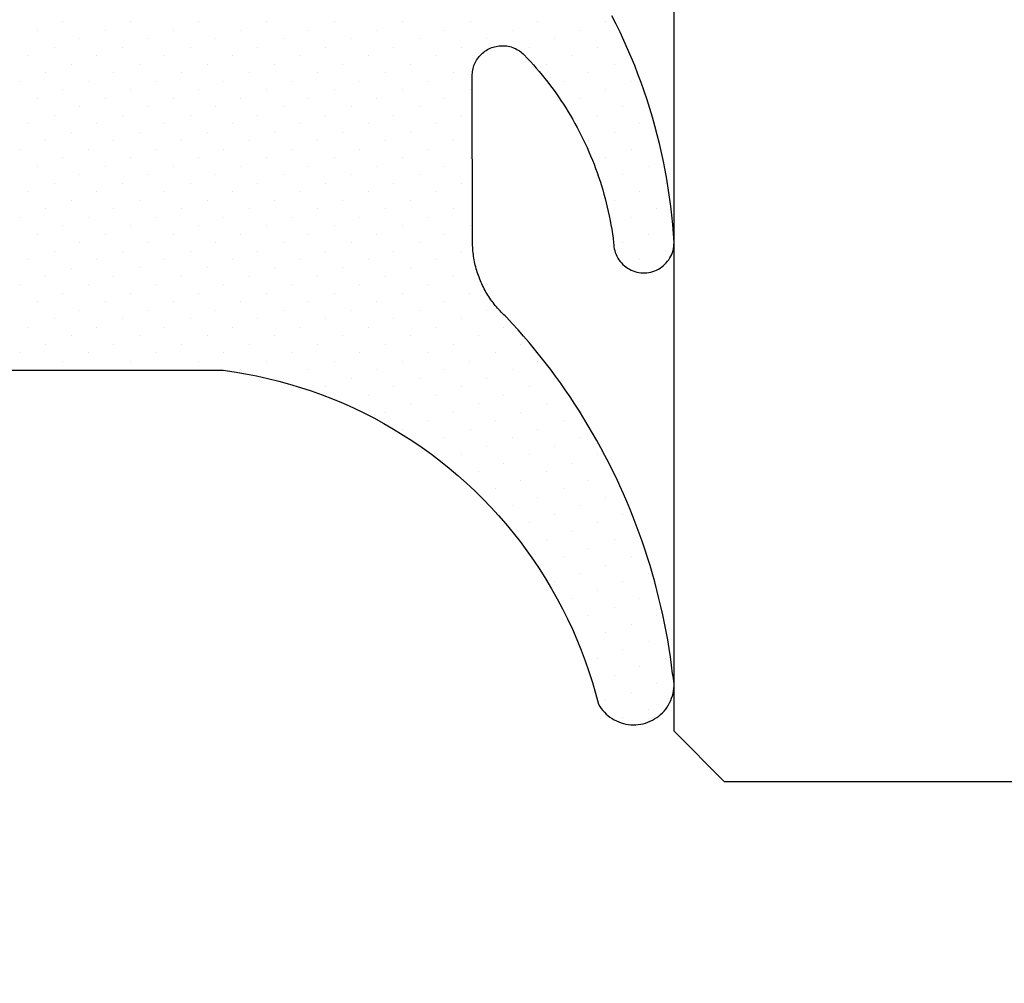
# Model space of a CAD drawing. Header units: millimetres. Extents: x -637441 to -130928, y -380379 to -53767.
# Tile 343 of 390: x -337411 to -337402, y -152118 to -152108. Entities that reach past the tile are written whole.
import ezdxf

# ---------------------------------------------------------------- set-up
doc = ezdxf.new("R2010")
doc.units = ezdxf.units.MM
doc.header["$LTSCALE"] = 10
doc.layers.add('CKTEXTY_MALE', color=7, linetype='Continuous', lineweight=25)
doc.layers.add('CrossSectionsGlass', color=4, linetype='Continuous')
doc.layers.add('CrossSectionsGums', color=1, linetype='Continuous')

# ---------------------------------------------------------------- blocks, each defined once
blk = doc.blocks.new('Hatch7761', base_point=(1872.6526, 1395.1029))
at = {"layer": 'CrossSectionsGums', "color": 252, "true_color": 0x848484}
for p, q in [((1261.7141, 1407.0142), (1261.7141, 1407.0142)), ((1262.3876, 1407.014), (1262.3876, 1407.014)), ((1266.4286, 1407.014), (1266.4286, 1407.014)), ((1261.2931, 1406.9299), (1261.2931, 1406.9299)), ((1261.9667, 1406.9299), (1261.9667, 1406.9299)), ((1266.0078, 1406.9299), (1266.0078, 1406.9299)), ((1266.6813, 1406.9299), (1266.6813, 1406.9299)), ((1261.5457, 1406.8457), (1261.5457, 1406.8457)), ((1262.2192, 1406.8457), (1262.2192, 1406.8457)), ((1265.5868, 1406.8457), (1265.5868, 1406.8457)), ((1266.2603, 1406.8457), (1266.2603, 1406.8457)), ((1266.9338, 1406.8457), (1266.9338, 1406.8457)), ((1260.7039, 1406.6774), (1260.7039, 1406.6774)), ((1261.1246, 1406.7615), (1261.1246, 1406.7615)), ((1261.3773, 1406.6774), (1261.3773, 1406.6774)), ((1261.7983, 1406.7616), (1261.7983, 1406.7616)), ((1262.0508, 1406.6772), (1262.0508, 1406.6772)), ((1262.4718, 1406.7616), (1262.4718, 1406.7616)), ((1265.4183, 1406.6772), (1265.4183, 1406.6772)), ((1265.8394, 1406.7615), (1265.8394, 1406.7615)), ((1266.0919, 1406.6774), (1266.0919, 1406.6774)), ((1266.5128, 1406.7615), (1266.5128, 1406.7615)), ((1266.7655, 1406.6774), (1266.7655, 1406.6774)), ((1260.2828, 1406.5931), (1260.2828, 1406.5931)), ((1260.9563, 1406.5931), (1260.9563, 1406.5931)), ((1261.6299, 1406.5931), (1261.6299, 1406.5931)), ((1262.3033, 1406.5931), (1262.3033, 1406.5931)), ((1264.9974, 1406.5931), (1264.9974, 1406.5931)), ((1265.671, 1406.5931), (1265.671, 1406.5931)), ((1266.3445, 1406.5931), (1266.3445, 1406.5931)), ((1267.0181, 1406.5931), (1267.0181, 1406.5931)), ((1260.5354, 1406.5089), (1260.5354, 1406.5089)), ((1261.2089, 1406.5089), (1261.2089, 1406.5089)), ((1261.8824, 1406.5089), (1261.8824, 1406.5089)), ((1265.25, 1406.5089), (1265.25, 1406.5089)), ((1265.9235, 1406.5089), (1265.9235, 1406.5089)), ((1266.597, 1406.5089), (1266.597, 1406.5089)), ((1260.1145, 1406.4248), (1260.1145, 1406.4248)), ((1260.788, 1406.4248), (1260.788, 1406.4248)), ((1261.4615, 1406.4248), (1261.4615, 1406.4248)), ((1264.829, 1406.4247), (1264.829, 1406.4247)), ((1265.5026, 1406.4247), (1265.5026, 1406.4247)), ((1266.1761, 1406.4248), (1266.1761, 1406.4248)), ((1266.8497, 1406.4248), (1266.8497, 1406.4248)), ((1260.3671, 1406.3406), (1260.3671, 1406.3406)), ((1261.0405, 1406.3406), (1261.0405, 1406.3406)), ((1264.4081, 1406.3406), (1264.4081, 1406.3406)), ((1265.0817, 1406.3406), (1265.0817, 1406.3406)), ((1265.7551, 1406.3406), (1265.7551, 1406.3406)), ((1266.4287, 1406.3406), (1266.4287, 1406.3406)), ((1260.6195, 1406.2563), (1260.6195, 1406.2563)), ((1261.2931, 1406.2563), (1261.2931, 1406.2563)), ((1264.6606, 1406.2563), (1264.6606, 1406.2563)), ((1265.3342, 1406.2563), (1265.3342, 1406.2563)), ((1266.0077, 1406.2563), (1266.0077, 1406.2563)), ((1260.1987, 1406.1722), (1260.1987, 1406.1722)), ((1260.4512, 1406.088), (1260.4512, 1406.088)), ((1260.8722, 1406.1722), (1260.8722, 1406.1722)), ((1264.2397, 1406.1722), (1264.2397, 1406.1722)), ((1264.4923, 1406.088), (1264.4923, 1406.088)), ((1264.9132, 1406.1721), (1264.9132, 1406.1721)), ((1265.1659, 1406.088), (1265.1659, 1406.088)), ((1265.5867, 1406.1721), (1265.5867, 1406.1721)), ((1265.8394, 1406.088), (1265.8394, 1406.088)), ((1266.2604, 1406.1722), (1266.2604, 1406.1722)), ((1260.7037, 1406.0038), (1260.7037, 1406.0038)), ((1264.0713, 1406.0038), (1264.0713, 1406.0038)), ((1264.7449, 1406.0038), (1264.7449, 1406.0038)), ((1265.4183, 1406.0038), (1265.4183, 1406.0038)), ((1260.2828, 1405.9197), (1260.2828, 1405.9197)), ((1263.6504, 1405.9196), (1263.6504, 1405.9196)), ((1264.3239, 1405.9196), (1264.3239, 1405.9196)), ((1264.9974, 1405.9196), (1264.9974, 1405.9196)), ((1265.6709, 1405.9196), (1265.6709, 1405.9196)), ((1260.5354, 1405.8354), (1260.5354, 1405.8354)), ((1263.903, 1405.8354), (1263.903, 1405.8354)), ((1264.5765, 1405.8354), (1264.5765, 1405.8354)), ((1265.25, 1405.8354), (1265.25, 1405.8354)), ((1260.1144, 1405.7512), (1260.1144, 1405.7512)), ((1263.4821, 1405.7512), (1263.4821, 1405.7512)), ((1264.1555, 1405.7512), (1264.1555, 1405.7512)), ((1264.8291, 1405.7512), (1264.8291, 1405.7512)), ((1265.5026, 1405.7512), (1265.5026, 1405.7512)), ((1260.3671, 1405.6671), (1260.3671, 1405.6671)), ((1263.7346, 1405.6671), (1263.7346, 1405.6671)), ((1264.4081, 1405.667), (1264.4081, 1405.667)), ((1265.0815, 1405.667), (1265.0815, 1405.667)), ((1263.3136, 1405.5828), (1263.3136, 1405.5828)), ((1263.9872, 1405.5829), (1263.9872, 1405.5829)), ((1264.6608, 1405.5829), (1264.6608, 1405.5829)), ((1260.1986, 1405.4987), (1260.1986, 1405.4987)), ((1263.1453, 1405.4144), (1263.1453, 1405.4144)), ((1263.5662, 1405.4987), (1263.5662, 1405.4987)), ((1263.8187, 1405.4144), (1263.8187, 1405.4144)), ((1264.2397, 1405.4987), (1264.2397, 1405.4987)), ((1264.4923, 1405.4144), (1264.4923, 1405.4144)), ((1264.9132, 1405.4987), (1264.9132, 1405.4987)), ((1263.3978, 1405.3303), (1263.3978, 1405.3303)), ((1264.0714, 1405.3303), (1264.0714, 1405.3303)), ((1264.7449, 1405.3303), (1264.7449, 1405.3303)), ((1260.2828, 1405.2461), (1260.2828, 1405.2461)), ((1262.9769, 1405.2461), (1262.9769, 1405.2461)), ((1263.6504, 1405.2461), (1263.6504, 1405.2461)), ((1264.324, 1405.2461), (1264.324, 1405.2461)), ((1263.2295, 1405.162), (1263.2295, 1405.162)), ((1263.903, 1405.1619), (1263.903, 1405.1619)), ((1264.5764, 1405.1619), (1264.5764, 1405.1619)), ((1260.1145, 1405.0778), (1260.1145, 1405.0778)), ((1260.788, 1405.0778), (1260.788, 1405.0778)), ((1261.4615, 1405.0778), (1261.4615, 1405.0778)), ((1262.135, 1405.0778), (1262.135, 1405.0778)), ((1262.8085, 1405.0776), (1262.8085, 1405.0776)), ((1263.4819, 1405.0776), (1263.4819, 1405.0776)), ((1264.1556, 1405.0778), (1264.1556, 1405.0778)), ((1260.3671, 1404.9935), (1260.3671, 1404.9935)), ((1261.0405, 1404.9935), (1261.0405, 1404.9935)), ((1261.714, 1404.9935), (1261.714, 1404.9935)), ((1262.3876, 1404.9935), (1262.3876, 1404.9935)), ((1263.061, 1404.9935), (1263.061, 1404.9935)), ((1263.7346, 1404.9935), (1263.7346, 1404.9935)), ((1264.4081, 1404.9935), (1264.4081, 1404.9935)), ((1260.1986, 1404.8251), (1260.1986, 1404.8251)), ((1260.6196, 1404.9094), (1260.6196, 1404.9094)), ((1260.8722, 1404.8252), (1260.8722, 1404.8252)), ((1261.2931, 1404.9093), (1261.2931, 1404.9093)), ((1261.5457, 1404.8252), (1261.5457, 1404.8252)), ((1261.9667, 1404.9094), (1261.9667, 1404.9094)), ((1262.2191, 1404.8251), (1262.2191, 1404.8251)), ((1262.6401, 1404.9093), (1262.6401, 1404.9093)), ((1262.8927, 1404.8252), (1262.8927, 1404.8252)), ((1263.3136, 1404.9093), (1263.3136, 1404.9093)), ((1263.5662, 1404.8251), (1263.5662, 1404.8251)), ((1263.9872, 1404.9093), (1263.9872, 1404.9093)), ((1264.2397, 1404.8252), (1264.2397, 1404.8252)), ((1260.4512, 1404.741), (1260.4512, 1404.741)), ((1261.1248, 1404.741), (1261.1248, 1404.741)), ((1261.7982, 1404.741), (1261.7982, 1404.741)), ((1262.4718, 1404.741), (1262.4718, 1404.741)), ((1263.1453, 1404.741), (1263.1453, 1404.741)), ((1263.8188, 1404.741), (1263.8188, 1404.741)), ((1260.7039, 1404.6569), (1260.7039, 1404.6569)), ((1261.3773, 1404.6569), (1261.3773, 1404.6569)), ((1262.0508, 1404.6567), (1262.0508, 1404.6567)), ((1262.7242, 1404.6567), (1262.7242, 1404.6567)), ((1263.3978, 1404.6567), (1263.3978, 1404.6567)), ((1264.0713, 1404.6567), (1264.0713, 1404.6567)), ((1260.2828, 1404.5726), (1260.2828, 1404.5726)), ((1260.9563, 1404.5725), (1260.9563, 1404.5725)), ((1261.6299, 1404.5726), (1261.6299, 1404.5726)), ((1262.3033, 1404.5725), (1262.3033, 1404.5725)), ((1262.9768, 1404.5725), (1262.9768, 1404.5725)), ((1263.6504, 1404.5725), (1263.6504, 1404.5725)), ((1260.5354, 1404.4884), (1260.5354, 1404.4884)), ((1261.2089, 1404.4884), (1261.2089, 1404.4884)), ((1261.8823, 1404.4883), (1261.8823, 1404.4883)), ((1262.5559, 1404.4884), (1262.5559, 1404.4884)), ((1263.2295, 1404.4884), (1263.2295, 1404.4884)), ((1263.903, 1404.4884), (1263.903, 1404.4884)), ((1260.1145, 1404.4043), (1260.1145, 1404.4043)), ((1260.788, 1404.4042), (1260.788, 1404.4042)), ((1261.4615, 1404.4043), (1261.4615, 1404.4043)), ((1262.135, 1404.4042), (1262.135, 1404.4042)), ((1262.8085, 1404.4042), (1262.8085, 1404.4042)), ((1263.4821, 1404.4042), (1263.4821, 1404.4042)), ((1264.1555, 1404.4042), (1264.1555, 1404.4042)), ((1260.3671, 1404.3201), (1260.3671, 1404.3201)), ((1260.6196, 1404.2358), (1260.6196, 1404.2358)), ((1261.0405, 1404.3201), (1261.0405, 1404.3201)), ((1261.2931, 1404.2358), (1261.2931, 1404.2358)), ((1261.714, 1404.3199), (1261.714, 1404.3199)), ((1261.9666, 1404.2357), (1261.9666, 1404.2357)), ((1262.3876, 1404.3201), (1262.3876, 1404.3201)), ((1262.6401, 1404.2358), (1262.6401, 1404.2358)), ((1263.061, 1404.3199), (1263.061, 1404.3199)), ((1263.3137, 1404.2358), (1263.3137, 1404.2358)), ((1263.7345, 1404.3199), (1263.7345, 1404.3199)), ((1263.9872, 1404.2358), (1263.9872, 1404.2358)), ((1260.1987, 1404.1517), (1260.1987, 1404.1517)), ((1260.8722, 1404.1517), (1260.8722, 1404.1517)), ((1261.5457, 1404.1516), (1261.5457, 1404.1516)), ((1262.2191, 1404.1516), (1262.2191, 1404.1516)), ((1262.8927, 1404.1516), (1262.8927, 1404.1516)), ((1263.5662, 1404.1516), (1263.5662, 1404.1516)), ((1260.4512, 1404.0674), (1260.4512, 1404.0674)), ((1261.1248, 1404.0675), (1261.1248, 1404.0675)), ((1261.7982, 1404.0674), (1261.7982, 1404.0674)), ((1262.4717, 1404.0674), (1262.4717, 1404.0674)), ((1263.1453, 1404.0674), (1263.1453, 1404.0674)), ((1263.8187, 1404.0674), (1263.8187, 1404.0674)), ((1260.7037, 1403.9833), (1260.7037, 1403.9833)), ((1261.3772, 1403.9832), (1261.3772, 1403.9832)), ((1262.0508, 1403.9833), (1262.0508, 1403.9833)), ((1262.7244, 1403.9833), (1262.7244, 1403.9833)), ((1263.3978, 1403.9833), (1263.3978, 1403.9833)), ((1260.2828, 1403.899), (1260.2828, 1403.899)), ((1260.9564, 1403.8992), (1260.9564, 1403.8992)), ((1261.6299, 1403.899), (1261.6299, 1403.899)), ((1262.3033, 1403.899), (1262.3033, 1403.899)), ((1262.9769, 1403.899), (1262.9769, 1403.899)), ((1263.6504, 1403.899), (1263.6504, 1403.899)), ((1260.5354, 1403.8149), (1260.5354, 1403.8149)), ((1261.2089, 1403.8148), (1261.2089, 1403.8148)), ((1261.8824, 1403.8149), (1261.8824, 1403.8149)), ((1262.5559, 1403.8148), (1262.5559, 1403.8148)), ((1263.2294, 1403.8148), (1263.2294, 1403.8148)), ((1260.1145, 1403.7307), (1260.1145, 1403.7307)), ((1260.3671, 1403.6466), (1260.3671, 1403.6466)), ((1260.788, 1403.7307), (1260.788, 1403.7307)), ((1261.0405, 1403.6465), (1261.0405, 1403.6465)), ((1261.4614, 1403.7306), (1261.4614, 1403.7306)), ((1261.714, 1403.6465), (1261.714, 1403.6465)), ((1262.1349, 1403.7306), (1262.1349, 1403.7306)), ((1262.3876, 1403.6465), (1262.3876, 1403.6465)), ((1262.8086, 1403.7307), (1262.8086, 1403.7307)), ((1263.061, 1403.6465), (1263.061, 1403.6465)), ((1263.4821, 1403.7307), (1263.4821, 1403.7307)), ((1263.7346, 1403.6465), (1263.7346, 1403.6465)), ((1260.6196, 1403.5624), (1260.6196, 1403.5624)), ((1261.2931, 1403.5623), (1261.2931, 1403.5623)), ((1261.9666, 1403.5623), (1261.9666, 1403.5623)), ((1262.6401, 1403.5623), (1262.6401, 1403.5623)), ((1263.3136, 1403.5623), (1263.3136, 1403.5623)), ((1260.1986, 1403.4781), (1260.1986, 1403.4781)), ((1260.8721, 1403.478), (1260.8721, 1403.478)), ((1261.5457, 1403.4781), (1261.5457, 1403.4781)), ((1262.2191, 1403.478), (1262.2191, 1403.478)), ((1262.8927, 1403.4781), (1262.8927, 1403.4781)), ((1263.5663, 1403.4781), (1263.5663, 1403.4781)), ((1260.4513, 1403.394), (1260.4513, 1403.394)), ((1261.1248, 1403.3939), (1261.1248, 1403.3939)), ((1261.7982, 1403.3939), (1261.7982, 1403.3939)), ((1262.4718, 1403.3939), (1262.4718, 1403.3939)), ((1263.1453, 1403.3939), (1263.1453, 1403.3939)), ((1260.7037, 1403.3097), (1260.7037, 1403.3097)), ((1261.3772, 1403.3097), (1261.3772, 1403.3097)), ((1262.0508, 1403.3097), (1262.0508, 1403.3097)), ((1262.7242, 1403.3097), (1262.7242, 1403.3097)), ((1263.3978, 1403.3097), (1263.3978, 1403.3097)), ((1260.2828, 1403.2256), (1260.2828, 1403.2256)), ((1260.9563, 1403.2255), (1260.9563, 1403.2255)), ((1261.6298, 1403.2255), (1261.6298, 1403.2255)), ((1262.3033, 1403.2255), (1262.3033, 1403.2255)), ((1262.9769, 1403.2256), (1262.9769, 1403.2256)), ((1263.6505, 1403.2256), (1263.6505, 1403.2256)), ((1260.1145, 1403.0573), (1260.1145, 1403.0573)), ((1260.5354, 1403.1414), (1260.5354, 1403.1414)), ((1260.788, 1403.0571), (1260.788, 1403.0571)), ((1261.2089, 1403.1414), (1261.2089, 1403.1414)), ((1261.4614, 1403.0571), (1261.4614, 1403.0571)), ((1261.8824, 1403.1414), (1261.8824, 1403.1414)), ((1262.135, 1403.0571), (1262.135, 1403.0571)), ((1262.5559, 1403.1414), (1262.5559, 1403.1414)), ((1262.8085, 1403.0571), (1262.8085, 1403.0571)), ((1263.2295, 1403.1414), (1263.2295, 1403.1414)), ((1263.4821, 1403.0571), (1263.4821, 1403.0571)), ((1260.3669, 1402.9729), (1260.3669, 1402.9729)), ((1261.0405, 1402.973), (1261.0405, 1402.973)), ((1261.714, 1402.9729), (1261.714, 1402.9729)), ((1262.3875, 1402.9729), (1262.3875, 1402.9729)), ((1263.0612, 1402.973), (1263.0612, 1402.973)), ((1260.6196, 1402.8888), (1260.6196, 1402.8888)), ((1261.2931, 1402.8888), (1261.2931, 1402.8888)), ((1261.9667, 1402.8888), (1261.9667, 1402.8888)), ((1262.6401, 1402.8888), (1262.6401, 1402.8888)), ((1263.3137, 1402.8888), (1263.3137, 1402.8888)), ((1260.1986, 1402.8046), (1260.1986, 1402.8046)), ((1260.8721, 1402.8046), (1260.8721, 1402.8046)), ((1261.5457, 1402.8046), (1261.5457, 1402.8046)), ((1262.2191, 1402.8046), (1262.2191, 1402.8046)), ((1262.8927, 1402.8046), (1262.8927, 1402.8046)), ((1263.5662, 1402.8046), (1263.5662, 1402.8046)), ((1260.4512, 1402.7203), (1260.4512, 1402.7203)), ((1261.1246, 1402.7203), (1261.1246, 1402.7203)), ((1261.7982, 1402.7203), (1261.7982, 1402.7203)), ((1262.4717, 1402.7203), (1262.4717, 1402.7203)), ((1263.1454, 1402.7205), (1263.1454, 1402.7205)), ((1260.7037, 1402.6362), (1260.7037, 1402.6362)), ((1261.3773, 1402.6362), (1261.3773, 1402.6362)), ((1262.0508, 1402.6362), (1262.0508, 1402.6362)), ((1262.7244, 1402.6362), (1262.7244, 1402.6362)), ((1263.3978, 1402.6362), (1263.3978, 1402.6362)), ((1260.2828, 1402.552), (1260.2828, 1402.552)), ((1260.9563, 1402.552), (1260.9563, 1402.552)), ((1261.6299, 1402.552), (1261.6299, 1402.552)), ((1262.3033, 1402.552), (1262.3033, 1402.552)), ((1262.9769, 1402.552), (1262.9769, 1402.552)), ((1260.1144, 1402.3835), (1260.1144, 1402.3835)), ((1260.5354, 1402.4679), (1260.5354, 1402.4679)), ((1260.788, 1402.3837), (1260.788, 1402.3837)), ((1261.2089, 1402.4678), (1261.2089, 1402.4678)), ((1261.4615, 1402.3837), (1261.4615, 1402.3837)), ((1261.8823, 1402.4678), (1261.8823, 1402.4678)), ((1262.135, 1402.3837), (1262.135, 1402.3837)), ((1262.5559, 1402.4678), (1262.5559, 1402.4678)), ((1262.8086, 1402.3837), (1262.8086, 1402.3837)), ((1263.2295, 1402.4679), (1263.2295, 1402.4679)), ((1263.4821, 1402.3837), (1263.4821, 1402.3837)), ((1260.3669, 1402.2994), (1260.3669, 1402.2994)), ((1261.0405, 1402.2994), (1261.0405, 1402.2994)), ((1261.714, 1402.2994), (1261.714, 1402.2994)), ((1262.3876, 1402.2994), (1262.3876, 1402.2994)), ((1263.061, 1402.2994), (1263.061, 1402.2994)), ((1260.6195, 1402.2152), (1260.6195, 1402.2152)), ((1261.2931, 1402.2152), (1261.2931, 1402.2152)), ((1261.9666, 1402.2152), (1261.9666, 1402.2152)), ((1262.6401, 1402.2152), (1262.6401, 1402.2152)), ((1263.3137, 1402.2153), (1263.3137, 1402.2153)), ((1260.1986, 1402.1311), (1260.1986, 1402.1311)), ((1260.8722, 1402.1311), (1260.8722, 1402.1311)), ((1261.5457, 1402.1311), (1261.5457, 1402.1311)), ((1262.2192, 1402.1311), (1262.2192, 1402.1311)), ((1262.8927, 1402.1311), (1262.8927, 1402.1311)), ((1263.5663, 1402.1311), (1263.5663, 1402.1311)), ((1260.4512, 1402.0469), (1260.4512, 1402.0469)), ((1261.1248, 1402.0469), (1261.1248, 1402.0469)), ((1261.7982, 1402.0469), (1261.7982, 1402.0469)), ((1262.4718, 1402.0469), (1262.4718, 1402.0469)), ((1263.1453, 1402.0469), (1263.1453, 1402.0469)), ((1260.7037, 1401.9626), (1260.7037, 1401.9626)), ((1261.3772, 1401.9626), (1261.3772, 1401.9626)), ((1262.0508, 1401.9626), (1262.0508, 1401.9626)), ((1262.7242, 1401.9626), (1262.7242, 1401.9626)), ((1263.3979, 1401.9628), (1263.3979, 1401.9628)), ((1260.2827, 1401.8784), (1260.2827, 1401.8784)), ((1260.5354, 1401.7943), (1260.5354, 1401.7943)), ((1260.9564, 1401.8785), (1260.9564, 1401.8785)), ((1261.2089, 1401.7943), (1261.2089, 1401.7943)), ((1261.6299, 1401.8785), (1261.6299, 1401.8785)), ((1261.8824, 1401.7943), (1261.8824, 1401.7943)), ((1262.3035, 1401.8785), (1262.3035, 1401.8785)), ((1262.5559, 1401.7943), (1262.5559, 1401.7943)), ((1262.9769, 1401.8785), (1262.9769, 1401.8785)), ((1263.2295, 1401.7943), (1263.2295, 1401.7943)), ((1260.1144, 1401.7101), (1260.1144, 1401.7101)), ((1260.788, 1401.7101), (1260.788, 1401.7101)), ((1261.4614, 1401.7101), (1261.4614, 1401.7101)), ((1262.135, 1401.7101), (1262.135, 1401.7101)), ((1262.8085, 1401.7101), (1262.8085, 1401.7101)), ((1263.4821, 1401.7102), (1263.4821, 1401.7102)), ((1260.3669, 1401.6259), (1260.3669, 1401.6259)), ((1261.0405, 1401.626), (1261.0405, 1401.626)), ((1261.7141, 1401.626), (1261.7141, 1401.626)), ((1262.3876, 1401.626), (1262.3876, 1401.626)), ((1263.0612, 1401.626), (1263.0612, 1401.626)), ((1260.6196, 1401.5417), (1260.6196, 1401.5417)), ((1261.2931, 1401.5417), (1261.2931, 1401.5417)), ((1261.9667, 1401.5417), (1261.9667, 1401.5417)), ((1262.6401, 1401.5417), (1262.6401, 1401.5417)), ((1263.3136, 1401.5417), (1263.3136, 1401.5417)), ((1260.1986, 1401.4575), (1260.1986, 1401.4575)), ((1260.8721, 1401.4575), (1260.8721, 1401.4575)), ((1261.5457, 1401.4575), (1261.5457, 1401.4575)), ((1262.2191, 1401.4575), (1262.2191, 1401.4575)), ((1262.8927, 1401.4575), (1262.8927, 1401.4575)), ((1263.5663, 1401.4576), (1263.5663, 1401.4576)), ((1260.4512, 1401.3733), (1260.4512, 1401.3733)), ((1261.1248, 1401.3734), (1261.1248, 1401.3734)), ((1261.7983, 1401.3734), (1261.7983, 1401.3734)), ((1262.4718, 1401.3734), (1262.4718, 1401.3734)), ((1263.1453, 1401.3734), (1263.1453, 1401.3734)), ((1260.2828, 1401.205), (1260.2828, 1401.205)), ((1260.7037, 1401.2892), (1260.7037, 1401.2892)), ((1260.9563, 1401.205), (1260.9563, 1401.205)), ((1261.3773, 1401.2892), (1261.3773, 1401.2892)), ((1261.6299, 1401.205), (1261.6299, 1401.205)), ((1262.0508, 1401.2892), (1262.0508, 1401.2892)), ((1262.3033, 1401.205), (1262.3033, 1401.205)), ((1262.7244, 1401.2892), (1262.7244, 1401.2892)), ((1262.9768, 1401.205), (1262.9768, 1401.205)), ((1263.3978, 1401.2892), (1263.3978, 1401.2892)), ((1260.5353, 1401.1207), (1260.5353, 1401.1207)), ((1261.209, 1401.1208), (1261.209, 1401.1208)), ((1261.8824, 1401.1208), (1261.8824, 1401.1208)), ((1262.556, 1401.1208), (1262.556, 1401.1208)), ((1263.2295, 1401.1208), (1263.2295, 1401.1208)), ((1260.1145, 1401.0366), (1260.1145, 1401.0366)), ((1260.788, 1401.0366), (1260.788, 1401.0366)), ((1261.4615, 1401.0366), (1261.4615, 1401.0366)), ((1262.135, 1401.0366), (1262.135, 1401.0366)), ((1262.8085, 1401.0366), (1262.8085, 1401.0366)), ((1263.4821, 1401.0366), (1263.4821, 1401.0366)), ((1260.3669, 1400.9524), (1260.3669, 1400.9524)), ((1261.0405, 1400.9524), (1261.0405, 1400.9524)), ((1261.714, 1400.9524), (1261.714, 1400.9524)), ((1262.3876, 1400.9524), (1262.3876, 1400.9524)), ((1263.061, 1400.9524), (1263.061, 1400.9524)), ((1260.6195, 1400.8682), (1260.6195, 1400.8682)), ((1261.2932, 1400.8683), (1261.2932, 1400.8683)), ((1261.9667, 1400.8683), (1261.9667, 1400.8683)), ((1262.6401, 1400.8683), (1262.6401, 1400.8683)), ((1263.3137, 1400.8683), (1263.3137, 1400.8683)), ((1260.1986, 1400.7841), (1260.1986, 1400.7841)), ((1260.8722, 1400.7841), (1260.8722, 1400.7841)), ((1261.5457, 1400.7841), (1261.5457, 1400.7841)), ((1262.2192, 1400.7841), (1262.2192, 1400.7841)), ((1262.8927, 1400.7841), (1262.8927, 1400.7841)), ((1263.5663, 1400.7841), (1263.5663, 1400.7841)), ((1260.4512, 1400.6998), (1260.4512, 1400.6998)), ((1260.7037, 1400.6156), (1260.7037, 1400.6156)), ((1261.1248, 1400.6998), (1261.1248, 1400.6998)), ((1261.3773, 1400.6157), (1261.3773, 1400.6157)), ((1261.7982, 1400.6998), (1261.7982, 1400.6998)), ((1262.0509, 1400.6157), (1262.0509, 1400.6157)), ((1262.4717, 1400.6998), (1262.4717, 1400.6998)), ((1262.7244, 1400.6157), (1262.7244, 1400.6157)), ((1263.1453, 1400.6998), (1263.1453, 1400.6998)), ((1263.3978, 1400.6156), (1263.3978, 1400.6156))]:
    blk.add_line(p, q, dxfattribs=at)
blk = doc.blocks.new('120903', base_point=(1252.6524, 1400.1029))
at = {"layer": 'CrossSectionsGums', "color": 1, "flags": 128}
blk.add_lwpolyline([(1263.5704, 1400.4028), (1263.5704, 1402.6266), (1263.5863, 1402.7383), (1263.605, 1402.8494), (1263.6265, 1402.96), (1263.6508, 1403.0701), (1263.6779, 1403.1794), (1263.7078, 1403.2881), (1263.7404, 1403.396), (1263.7758, 1403.5029), (1263.8138, 1403.609), (1263.8546, 1403.7141), (1263.8981, 1403.8181), (1263.9441, 1403.9209), (1263.9928, 1404.0226), (1264.0441, 1404.1229), (1264.0979, 1404.2219), (1264.1542, 1404.3196), (1264.213, 1404.4158), (1264.2742, 1404.5104), (1264.3378, 1404.6034), (1264.4037, 1404.6948), (1264.4719, 1404.7845), (1264.5425, 1404.8724), (1264.6151, 1404.9585), (1264.6901, 1405.0427), (1264.7671, 1405.125), (1264.8462, 1405.2053), (1264.9272, 1405.2834), (1265.0104, 1405.3596), (1265.0953, 1405.4337), (1265.1821, 1405.5055), (1265.2709, 1405.5751), (1265.3612, 1405.6423), (1265.4532, 1405.7074), (1265.547, 1405.77), (1265.6422, 1405.8302), (1265.739, 1405.8879), (1265.8373, 1405.9432), (1265.9368, 1405.996), (1266.0377, 1406.0461), (1266.1399, 1406.0938), (1266.2432, 1406.1388), (1266.3477, 1406.1812), (1266.4531, 1406.2208), (1266.5596, 1406.2578), (1266.667, 1406.2921), (1266.7751, 1406.3236), (1266.8842, 1406.3523), (1266.8842, 1406.3523), (1266.9053, 1406.3651), (1266.9257, 1406.3792), (1266.9451, 1406.3944), (1266.9635, 1406.4109), (1266.981, 1406.4285), (1266.9972, 1406.447), (1267.0123, 1406.4667), (1267.0262, 1406.4871), (1267.0388, 1406.5084), (1267.05, 1406.5304), (1267.0599, 1406.5531), (1267.0685, 1406.5763), (1267.0754, 1406.6), (1267.0809, 1406.6241), (1267.085, 1406.6486), (1267.0875, 1406.6731), (1267.0885, 1406.6979), (1267.088, 1406.7225), (1267.0861, 1406.7472), (1267.0824, 1406.7717), (1267.0774, 1406.7959), (1267.0708, 1406.8197), (1267.0629, 1406.8431), (1267.0535, 1406.866), (1267.0426, 1406.8882), (1267.0304, 1406.9098), (1267.017, 1406.9305), (1267.0023, 1406.9503), (1266.9863, 1406.9692), (1266.9692, 1406.9872), (1266.9512, 1407.004), (1266.932, 1407.0197), (1266.912, 1407.0342), (1266.8911, 1407.0474), (1266.8694, 1407.0592), (1266.847, 1407.0698), (1266.824, 1407.0789), (1266.8005, 1407.0865), (1266.7766, 1407.0928), (1266.7523, 1407.0975), (1266.7278, 1407.1008), (1266.7031, 1407.1025), (1266.6783, 1407.1027), (1266.6537, 1407.1013), (1266.6292, 1407.0985), (1266.6047, 1407.0941), (1266.5807, 1407.0884), (1266.5807, 1407.0884), (1266.4969, 1407.0779), (1266.4133, 1407.0662), (1266.3298, 1407.0535), (1266.2466, 1407.0396), (1266.1635, 1407.0245), (1266.0806, 1407.0084), (1265.9979, 1406.9911), (1265.9155, 1406.9728), (1265.8334, 1406.9532), (1265.7515, 1406.9326), (1265.6699, 1406.911), (1265.5886, 1406.8882), (1265.5076, 1406.8643), (1265.4269, 1406.8392), (1265.3467, 1406.8131), (1265.2667, 1406.786), (1265.1871, 1406.7577), (1265.1079, 1406.7284), (1265.0292, 1406.698), (1264.9508, 1406.6665), (1264.8729, 1406.6339), (1264.7954, 1406.6003), (1264.7184, 1406.5658), (1264.6418, 1406.5302), (1264.5658, 1406.4934), (1264.4902, 1406.4557), (1264.4152, 1406.417), (1264.3407, 1406.3772), (1264.2667, 1406.3364), (1264.1934, 1406.2947), (1264.1206, 1406.252), (1264.0483, 1406.2081), (1263.9767, 1406.1635), (1263.9056, 1406.1178), (1263.8353, 1406.0712), (1263.7655, 1406.0236), (1263.6964, 1405.9751), (1263.6279, 1405.9257), (1263.5602, 1405.8752), (1263.4932, 1405.824), (1263.4268, 1405.7717), (1263.3611, 1405.7188), (1263.2961, 1405.6647), (1263.2319, 1405.6099), (1263.1685, 1405.5542), (1263.1057, 1405.4976), (1263.0438, 1405.4402), (1263.0438, 1405.4402), (1263.0319, 1405.4269), (1263.0195, 1405.4137), (1263.0071, 1405.4008), (1262.9943, 1405.3882), (1262.9813, 1405.3757), (1262.9681, 1405.3634), (1262.9548, 1405.3514), (1262.9412, 1405.3397), (1262.9274, 1405.3282), (1262.9133, 1405.317), (1262.8992, 1405.306), (1262.8848, 1405.2953), (1262.8701, 1405.2848), (1262.8553, 1405.2747), (1262.8403, 1405.2646), (1262.8252, 1405.255), (1262.8098, 1405.2456), (1262.7944, 1405.2365), (1262.7787, 1405.2277), (1262.7629, 1405.2191), (1262.7469, 1405.2108), (1262.7308, 1405.2029), (1262.7146, 1405.1952), (1262.6982, 1405.1877), (1262.6818, 1405.1807), (1262.6652, 1405.1738), (1262.6483, 1405.1674), (1262.6315, 1405.1611), (1262.6145, 1405.1553), (1262.5974, 1405.1497), (1262.5803, 1405.1444), (1262.563, 1405.1394), (1262.5457, 1405.1348), (1262.5282, 1405.1304), (1262.5107, 1405.1263), (1262.4932, 1405.1227), (1262.4755, 1405.1193), (1262.4578, 1405.1162), (1262.4401, 1405.1134), (1262.4222, 1405.111), (1262.4044, 1405.1088), (1262.3865, 1405.1071), (1262.3685, 1405.1055), (1262.3506, 1405.1044), (1262.3326, 1405.1035), (1262.3147, 1405.103), (1262.2968, 1405.1028), (1262.2968, 1405.1028), (1260.6528, 1405.0997), (1260.6377, 1405.1), (1260.6226, 1405.101), (1260.6074, 1405.1028), (1260.5924, 1405.1053), (1260.5776, 1405.1086), (1260.563, 1405.1127), (1260.5485, 1405.1174), (1260.5343, 1405.1229), (1260.5205, 1405.1292), (1260.507, 1405.1361), (1260.4938, 1405.1437), (1260.481, 1405.152), (1260.4686, 1405.1609), (1260.4568, 1405.1703), (1260.4454, 1405.1804), (1260.4346, 1405.191), (1260.4243, 1405.2023), (1260.4147, 1405.214), (1260.4055, 1405.2262), (1260.3971, 1405.2388), (1260.3892, 1405.2518), (1260.3821, 1405.2653), (1260.3756, 1405.2789), (1260.3699, 1405.2931), (1260.3647, 1405.3074), (1260.3605, 1405.3219), (1260.3569, 1405.3367), (1260.3541, 1405.3517), (1260.3521, 1405.3667), (1260.3507, 1405.3818), (1260.3502, 1405.3971), (1260.3505, 1405.4122), (1260.3516, 1405.4275), (1260.3533, 1405.4425), (1260.3558, 1405.4575), (1260.3591, 1405.4723), (1260.3633, 1405.4869), (1260.368, 1405.5015), (1260.3735, 1405.5156), (1260.3798, 1405.5294), (1260.3867, 1405.543), (1260.3943, 1405.5562), (1260.4026, 1405.569), (1260.4114, 1405.5813), (1260.4209, 1405.5931), (1260.431, 1405.6045), (1260.4417, 1405.6154), (1260.4417, 1405.6154), (1260.474, 1405.6461), (1260.5067, 1405.6765), (1260.5399, 1405.7065), (1260.5735, 1405.736), (1260.6075, 1405.765), (1260.6418, 1405.7935), (1260.6766, 1405.8215), (1260.7118, 1405.8491), (1260.7473, 1405.8762), (1260.7832, 1405.9028), (1260.8195, 1405.929), (1260.8561, 1405.9546), (1260.8931, 1405.9796), (1260.9304, 1406.0043), (1260.968, 1406.0283), (1261.006, 1406.0519), (1261.0443, 1406.0748), (1261.083, 1406.0973), (1261.1218, 1406.1193), (1261.1611, 1406.1407), (1261.2006, 1406.1616), (1261.2404, 1406.1819), (1261.2804, 1406.2017), (1261.3208, 1406.2208), (1261.3615, 1406.2395), (1261.4022, 1406.2577), (1261.4434, 1406.2751), (1261.4847, 1406.2921), (1261.5262, 1406.3085), (1261.568, 1406.3243), (1261.61, 1406.3396), (1261.6522, 1406.3542), (1261.6947, 1406.3683), (1261.7373, 1406.3818), (1261.78, 1406.3947), (1261.823, 1406.407), (1261.8661, 1406.4187), (1261.9094, 1406.4298), (1261.9528, 1406.4404), (1261.9963, 1406.4503), (1262.04, 1406.4596), (1262.0839, 1406.4684), (1262.1278, 1406.4764), (1262.1719, 1406.484), (1262.2161, 1406.4908), (1262.2603, 1406.4972), (1262.3046, 1406.5028), (1262.3046, 1406.5028), (1262.3246, 1406.5035), (1262.3446, 1406.5056), (1262.3644, 1406.5089), (1262.3838, 1406.5137), (1262.403, 1406.5197), (1262.4216, 1406.5269), (1262.4398, 1406.5353), (1262.4574, 1406.545), (1262.4742, 1406.5558), (1262.4904, 1406.5677), (1262.5056, 1406.5807), (1262.52, 1406.5947), (1262.5334, 1406.6096), (1262.5459, 1406.6254), (1262.5571, 1406.6418), (1262.5674, 1406.6592), (1262.5764, 1406.677), (1262.5842, 1406.6956), (1262.5907, 1406.7145), (1262.5959, 1406.7338), (1262.6, 1406.7534), (1262.6025, 1406.7733), (1262.6039, 1406.7933), (1262.6039, 1406.8134), (1262.6024, 1406.8334), (1262.5997, 1406.8533), (1262.5957, 1406.8729), (1262.5903, 1406.8922), (1262.5837, 1406.9111), (1262.5759, 1406.9296), (1262.5668, 1406.9475), (1262.5565, 1406.9647), (1262.5452, 1406.9812), (1262.5327, 1406.9969), (1262.5193, 1407.0118), (1262.5049, 1407.0256), (1262.4895, 1407.0386), (1262.4734, 1407.0504), (1262.4564, 1407.0613), (1262.4388, 1407.0708), (1262.4207, 1407.0792), (1262.4019, 1407.0864), (1262.3827, 1407.0923), (1262.3632, 1407.0969), (1262.3434, 1407.1002), (1262.3235, 1407.1022), (1262.3035, 1407.1028), (1262.3035, 1407.1028), (1262.2133, 1407.0969), (1262.1233, 1407.0895), (1262.0333, 1407.0807), (1261.9436, 1407.0704), (1261.854, 1407.0587), (1261.7646, 1407.0455), (1261.6755, 1407.0309), (1261.5865, 1407.0148), (1261.4979, 1406.9973), (1261.4097, 1406.9784), (1261.3217, 1406.958), (1261.2339, 1406.9363), (1261.1466, 1406.9131), (1261.0597, 1406.8885), (1260.9731, 1406.8625), (1260.8871, 1406.8352), (1260.8014, 1406.8064), (1260.7162, 1406.7762), (1260.6316, 1406.7448), (1260.5475, 1406.7119), (1260.4639, 1406.6776), (1260.3807, 1406.6421), (1260.2983, 1406.6052), (1260.2164, 1406.5669), (1260.1353, 1406.5273), (1260.0547, 1406.4866)], dxfattribs=at)
at = {"layer": 'CrossSectionsGums'}
blk.add_blockref('Hatch7761', (1872.6526, 1395.1029), dxfattribs=at)

msp = doc.modelspace()

# ---------------------------------------------------------------- linework, layer by layer
at = {"layer": 'CKTEXTY_MALE', "color": 7}
msp.add_circle((-337561.8348, -152476.154), 613.6385, dxfattribs=at)
at = {"layer": 'CrossSectionsGlass', "color": 1}
for p, q in [((-337404.9016, -152115.0761), (-337404.9016, -149264.2765)), ((-337404.9016, -152115.0761), (-337404.4016, -152115.5761)), ((-337396.6016, -152115.5761), (-337404.4016, -152115.5761))]:
    msp.add_line(p, q, dxfattribs=at)

# ---------------------------------------------------------------- block references
at = {"layer": 'CrossSectionsGums', "color": 7, "xscale": -1, "yscale": -1, "rotation": 90}
msp.add_blockref('120903', (-337411.9015, -152100.5759), dxfattribs=at)

doc.saveas('drawing.dxf')
